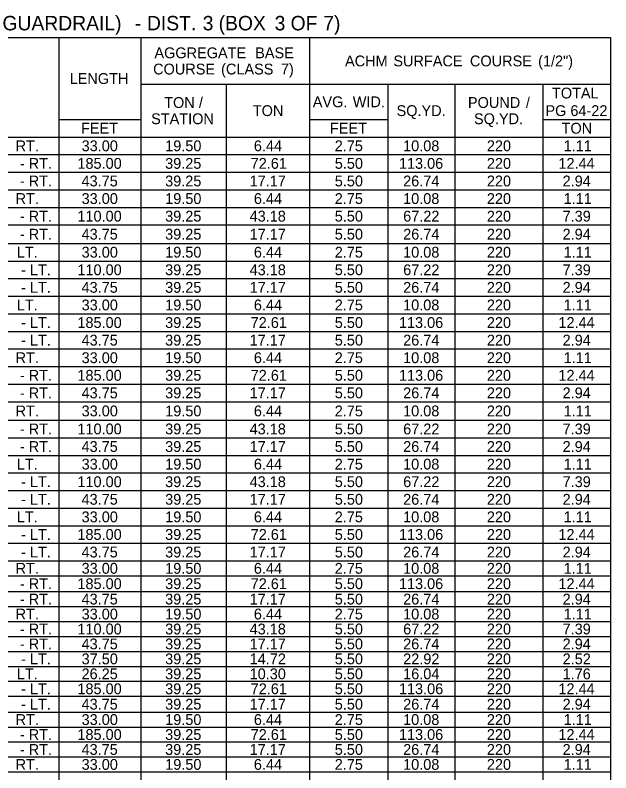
# Model space of a CAD drawing. Extents: x 544250 to 1930787, y -1948365 to 596640.
# Drawn here: x 557907.2 to 558237.3, y -1946469.8 to -1946049.7 of the extents above; entities that cross this region are included whole.
import ezdxf

# ---------------------------------------------------------------- set-up
doc = ezdxf.new("R2010")
doc.units = 0
doc.layers.add('Default', color=7, linetype='Continuous')

msp = doc.modelspace()

# ---------------------------------------------------------------- linework, layer by layer
at = {"layer": 'Default'}
for p, q in [((557554.29, -1946062.17), (558237.27, -1946062.17)), ((557931.61, -1946827.55), (557931.61, -1946062.17)), ((557976.95, -1946827.55), (557976.95, -1946062.17)), ((558070.55, -1946838.27), (558070.55, -1946062.17)), ((558237.27, -1946838.27), (558237.27, -1946062.17)), ((557976.95, -1946088.01), (558237.27, -1946088.01)), ((558024.24, -1946838.27), (558024.24, -1946088.01)), ((558113.94, -1946088.01), (558150.99, -1946088.01)), ((558113.94, -1946838.27), (558113.94, -1946088.01)), ((558150.99, -1946838.27), (558150.99, -1946088.01)), ((558199.74, -1946838.27), (558199.74, -1946088.01)), ((557931.61, -1946107.51), (557976.95, -1946107.51)), ((557976.95, -1946117.26), (557976.95, -1946107.51)), ((558070.55, -1946107.51), (558113.94, -1946107.51)), ((558070.55, -1946117.26), (558070.55, -1946107.51)), ((558113.94, -1946117.26), (558113.94, -1946107.51)), ((558199.74, -1946107.51), (558237.27, -1946107.51)), ((557554.29, -1946117.26), (558237.27, -1946117.26)), ((557976.95, -1946117.26), (558113.94, -1946117.26)), ((558113.94, -1946117.26), (558237.27, -1946117.26)), ((557760.5, -1946127.01), (558237.27, -1946127.01)), ((557760.5, -1946136.76), (558237.27, -1946136.76)), ((557760.5, -1946146.51), (558237.27, -1946146.51)), ((557760.5, -1946156.26), (558237.27, -1946156.26)), ((557760.5, -1946166.01), (558237.27, -1946166.01)), ((557760.5, -1946176.25), (558237.27, -1946176.25)), ((557760.5, -1946186), (558237.27, -1946186)), ((557760.5, -1946195.75), (558237.27, -1946195.75)), ((557760.5, -1946205.5), (558237.27, -1946205.5)), ((557760.5, -1946215.25), (558237.27, -1946215.25)), ((557760.5, -1946225), (558237.27, -1946225)), ((557554.29, -1946234.75), (558237.27, -1946234.75)), ((557760.5, -1946244.5), (558237.27, -1946244.5)), ((557760.5, -1946254.25), (558237.27, -1946254.25)), ((557760.5, -1946264), (558237.27, -1946264)), ((557760.5, -1946274.24), (558237.27, -1946274.24)), ((557760.5, -1946283.99), (558237.27, -1946283.99)), ((557760.5, -1946293.74), (558237.27, -1946293.74)), ((557760.5, -1946303.49), (558237.27, -1946303.49)), ((557760.5, -1946313.24), (558237.27, -1946313.24)), ((557760.5, -1946322.99), (558237.27, -1946322.99)), ((557760.5, -1946332.74), (558237.27, -1946332.74)), ((557760.5, -1946342.49), (558237.27, -1946342.49)), ((557554.29, -1946352.24), (558237.27, -1946352.24)), ((557760.5, -1946360.52), (558237.27, -1946360.52)), ((557760.5, -1946369.3), (558237.27, -1946369.3)), ((557760.5, -1946377.59), (558237.27, -1946377.59)), ((557760.5, -1946385.87), (558237.27, -1946385.87)), ((557760.5, -1946394.16), (558237.27, -1946394.16)), ((557760.5, -1946402.45), (558237.27, -1946402.45)), ((557760.5, -1946410.74), (558237.27, -1946410.74)), ((557760.5, -1946419.02), (558237.27, -1946419.02)), ((557760.5, -1946427.31), (558237.27, -1946427.31)), ((557554.29, -1946436.09), (558237.27, -1946436.09)), ((557760.5, -1946444.37), (558237.27, -1946444.37)), ((557760.5, -1946452.66), (558237.27, -1946452.66)), ((557760.5, -1946460.95), (558237.27, -1946460.95)), ((557760.5, -1946469.24), (558237.27, -1946469.24))]:
    msp.add_line(p, q, dxfattribs=at)

# ---------------------------------------------------------------- texts
for s, height, p in [(' GUARDRAIL)', 8, (557897.16, -1946058.13)), (' DIST.', 8, (557977.22, -1946058.13)), (' 3', 8, (558008.12, -1946058.13)), (' (BOX', 8, (558016.95, -1946058.13)), (' 3', 8, (558047.99, -1946058.13)), (' OF', 8, (558056.83, -1946058.13)), (' 7)', 8, (558074.94, -1946058.13)), (' -', 8, (557970.47, -1946058.13)), ('AGGREGATE', 6, (557984.34, -1946073.59)), (' BASE', 6, (558037.96, -1946073.59)), ('ACHM', 6, (558089.98, -1946078.09)), (' SURFACE', 6, (558114.53, -1946078.09)), (' COURSE', 6, (558156.97, -1946078.09)), (' (1/2")', 6, (558194.75, -1946078.09)), ('COURSE', 6, (557983.62, -1946082.59)), (' (CLASS', 6, (558019.08, -1946082.59)), (' 7)', 6, (558052.2, -1946082.59)), ('LENGTH', 6, (557937.37, -1946087.84)), ('TOTAL', 6, (558204.66, -1946095.89)), ('TON', 6, (557989.75, -1946101.14)), (' /', 6, (558006.77, -1946101.14)), ('AVG.', 6, (558072.1, -1946100.76)), (' WID.', 6, (558092.02, -1946100.76)), ('POUND', 6, (558158.1, -1946101.14)), (' /', 6, (558187.96, -1946101.14)), ('TON', 6, (558038.88, -1946105.64)), ('SQ.YD.', 6, (558118.54, -1946105.64)), ('PG', 6, (558201.03, -1946105.64)), (' 64-22', 6, (558212.64, -1946105.64)), ('STATION', 6, (557982.53, -1946110.14)), ('SQ.YD.', 6, (558161.44, -1946110.14)), ('FEET', 6, (557943.65, -1946115.39)), ('FEET', 6, (558081.61, -1946115.39)), ('TON', 6, (558209.99, -1946115.39)), (' RT.', 6, (557905.19, -1946125.14)), ('33.00', 6, (557944, -1946125.14)), ('19.50', 6, (557990.31, -1946125.14)), ('6.44', 6, (558039.44, -1946125.14)), ('2.75', 6, (558084.26, -1946125.14)), ('10.08', 6, (558122.16, -1946125.14)), ('220', 6, (558168.57, -1946125.14)), ('1.11', 6, (558211.12, -1946125.14)), (' RT.', 6, (557912.43, -1946134.89)), ('185.00', 6, (557941.67, -1946134.89)), ('39.25', 6, (557990.28, -1946134.89)), ('72.61', 6, (558037.68, -1946134.89)), ('5.50', 6, (558084.29, -1946134.89)), ('113.06', 6, (558119.84, -1946134.89)), ('220', 6, (558168.57, -1946134.89)), ('12.44', 6, (558208.22, -1946134.89)), (' -', 6, (557907.57, -1946134.89)), (' RT.', 6, (557912.43, -1946144.64)), ('43.75', 6, (557943.96, -1946144.64)), ('39.25', 6, (557990.28, -1946144.64)), ('17.17', 6, (558037.1, -1946144.64)), ('5.50', 6, (558084.29, -1946144.64)), ('26.74', 6, (558122.18, -1946144.64)), ('220', 6, (558168.57, -1946144.64)), ('2.94', 6, (558210.55, -1946144.64)), (' -', 6, (557907.57, -1946144.64)), (' RT.', 6, (557905.19, -1946154.39)), ('33.00', 6, (557944, -1946154.39)), ('19.50', 6, (557990.31, -1946154.39)), ('6.44', 6, (558039.44, -1946154.39)), ('2.75', 6, (558084.26, -1946154.39)), ('10.08', 6, (558122.16, -1946154.39)), ('220', 6, (558168.57, -1946154.39)), ('1.11', 6, (558211.12, -1946154.39)), (' RT.', 6, (557912.43, -1946164.14)), ('110.00', 6, (557941.67, -1946164.14)), ('39.25', 6, (557990.28, -1946164.14)), ('43.18', 6, (558037.09, -1946164.14)), ('5.50', 6, (558084.29, -1946164.14)), ('67.22', 6, (558122.2, -1946164.14)), ('220', 6, (558168.57, -1946164.14)), ('7.39', 6, (558210.54, -1946164.14)), (' -', 6, (557907.57, -1946164.14)), ('43.75', 6, (557943.96, -1946174.13)), ('39.25', 6, (557990.28, -1946174.13)), ('5.50', 6, (558084.29, -1946174.13)), ('26.74', 6, (558122.18, -1946174.13)), ('220', 6, (558168.57, -1946174.13)), ('2.94', 6, (558210.55, -1946174.13)), (' -', 6, (557907.57, -1946174.13)), (' RT.', 6, (557912.43, -1946174.13)), ('17.17', 6, (558037.1, -1946174.13)), (' LT.', 6, (557905.89, -1946184.12)), ('33.00', 6, (557944, -1946184.12)), ('19.50', 6, (557990.31, -1946184.12)), ('6.44', 6, (558039.44, -1946184.12)), ('2.75', 6, (558084.26, -1946184.12)), ('10.08', 6, (558122.16, -1946184.12)), ('220', 6, (558168.57, -1946184.12)), ('1.11', 6, (558211.12, -1946184.12)), (' LT.', 6, (557913.13, -1946193.87)), ('110.00', 6, (557941.67, -1946193.87)), ('39.25', 6, (557990.28, -1946193.87)), ('43.18', 6, (558037.09, -1946193.87)), ('5.50', 6, (558084.29, -1946193.87)), ('67.22', 6, (558122.2, -1946193.87)), ('220', 6, (558168.57, -1946193.87)), ('7.39', 6, (558210.54, -1946193.87)), (' -', 6, (557908.27, -1946193.87)), (' -', 6, (557908.27, -1946203.62)), (' LT.', 6, (557913.13, -1946203.62)), ('43.75', 6, (557943.96, -1946203.62)), ('39.25', 6, (557990.28, -1946203.62)), ('17.17', 6, (558037.1, -1946203.62)), ('5.50', 6, (558084.29, -1946203.62)), ('26.74', 6, (558122.18, -1946203.62)), ('220', 6, (558168.57, -1946203.62)), ('2.94', 6, (558210.55, -1946203.62)), (' LT.', 6, (557905.89, -1946213.37)), ('33.00', 6, (557944, -1946213.37)), ('19.50', 6, (557990.31, -1946213.37)), ('6.44', 6, (558039.44, -1946213.37)), ('2.75', 6, (558084.26, -1946213.37)), ('10.08', 6, (558122.16, -1946213.37)), ('220', 6, (558168.57, -1946213.37)), ('1.11', 6, (558211.12, -1946213.37)), (' LT.', 6, (557913.13, -1946223.12)), ('185.00', 6, (557941.67, -1946223.12)), ('39.25', 6, (557990.28, -1946223.12)), ('72.61', 6, (558037.68, -1946223.12)), ('5.50', 6, (558084.29, -1946223.12)), ('113.06', 6, (558119.84, -1946223.12)), ('220', 6, (558168.57, -1946223.12)), ('12.44', 6, (558208.22, -1946223.12)), (' -', 6, (557908.27, -1946223.12)), (' LT.', 6, (557913.13, -1946232.87)), ('43.75', 6, (557943.96, -1946232.87)), ('39.25', 6, (557990.28, -1946232.87)), ('17.17', 6, (558037.1, -1946232.87)), ('5.50', 6, (558084.29, -1946232.87)), ('26.74', 6, (558122.18, -1946232.87)), ('220', 6, (558168.57, -1946232.87)), ('2.94', 6, (558210.55, -1946232.87)), (' -', 6, (557908.27, -1946232.87)), (' RT.', 6, (557905.19, -1946242.62)), ('33.00', 6, (557944, -1946242.62)), ('19.50', 6, (557990.31, -1946242.62)), ('6.44', 6, (558039.44, -1946242.62)), ('2.75', 6, (558084.26, -1946242.62)), ('10.08', 6, (558122.16, -1946242.62)), ('220', 6, (558168.57, -1946242.62)), ('1.11', 6, (558211.12, -1946242.62)), (' RT.', 6, (557912.43, -1946252.37)), ('185.00', 6, (557941.67, -1946252.37)), ('39.25', 6, (557990.28, -1946252.37)), ('72.61', 6, (558037.68, -1946252.37)), ('5.50', 6, (558084.29, -1946252.37)), ('113.06', 6, (558119.84, -1946252.37)), ('220', 6, (558168.57, -1946252.37)), ('12.44', 6, (558208.22, -1946252.37)), (' -', 6, (557907.57, -1946252.37)), (' RT.', 6, (557912.43, -1946262.12)), ('43.75', 6, (557943.96, -1946262.12)), ('39.25', 6, (557990.28, -1946262.12)), ('17.17', 6, (558037.1, -1946262.12)), ('5.50', 6, (558084.29, -1946262.12)), ('26.74', 6, (558122.18, -1946262.12)), ('220', 6, (558168.57, -1946262.12)), ('2.94', 6, (558210.55, -1946262.12)), (' -', 6, (557907.57, -1946262.12)), (' RT.', 6, (557905.19, -1946272.12)), ('33.00', 6, (557944, -1946272.12)), ('19.50', 6, (557990.31, -1946272.12)), ('6.44', 6, (558039.44, -1946272.12)), ('2.75', 6, (558084.26, -1946272.12)), ('10.08', 6, (558122.16, -1946272.12)), ('220', 6, (558168.57, -1946272.12)), ('1.11', 6, (558211.12, -1946272.12)), (' RT.', 6, (557912.43, -1946282.11)), ('110.00', 6, (557941.67, -1946282.11)), ('39.25', 6, (557990.28, -1946282.11)), ('43.18', 6, (558037.09, -1946282.11)), ('5.50', 6, (558084.29, -1946282.11)), ('67.22', 6, (558122.2, -1946282.11)), ('220', 6, (558168.57, -1946282.11)), ('7.39', 6, (558210.54, -1946282.11)), (' -', 6, (557907.57, -1946282.11)), (' -', 6, (557907.57, -1946291.86)), (' RT.', 6, (557912.43, -1946291.86)), ('43.75', 6, (557943.96, -1946291.86)), ('39.25', 6, (557990.28, -1946291.86)), ('17.17', 6, (558037.1, -1946291.86)), ('5.50', 6, (558084.29, -1946291.86)), ('26.74', 6, (558122.18, -1946291.86)), ('220', 6, (558168.57, -1946291.86)), ('2.94', 6, (558210.55, -1946291.86)), (' LT.', 6, (557905.89, -1946301.61)), ('33.00', 6, (557944, -1946301.61)), ('19.50', 6, (557990.31, -1946301.61)), ('6.44', 6, (558039.44, -1946301.61)), ('2.75', 6, (558084.26, -1946301.61)), ('10.08', 6, (558122.16, -1946301.61)), ('220', 6, (558168.57, -1946301.61)), ('1.11', 6, (558211.12, -1946301.61)), (' LT.', 6, (557913.13, -1946311.36)), ('110.00', 6, (557941.67, -1946311.36)), ('39.25', 6, (557990.28, -1946311.36)), ('43.18', 6, (558037.09, -1946311.36)), ('5.50', 6, (558084.29, -1946311.36)), ('67.22', 6, (558122.2, -1946311.36)), ('220', 6, (558168.57, -1946311.36)), ('7.39', 6, (558210.54, -1946311.36)), (' -', 6, (557908.27, -1946311.36)), (' LT.', 6, (557913.13, -1946321.11)), ('43.75', 6, (557943.96, -1946321.11)), ('39.25', 6, (557990.28, -1946321.11)), ('17.17', 6, (558037.1, -1946321.11)), ('5.50', 6, (558084.29, -1946321.11)), ('26.74', 6, (558122.18, -1946321.11)), ('220', 6, (558168.57, -1946321.11)), ('2.94', 6, (558210.55, -1946321.11)), (' -', 6, (557908.27, -1946321.11)), (' LT.', 6, (557905.89, -1946330.86)), ('33.00', 6, (557944, -1946330.86)), ('19.50', 6, (557990.31, -1946330.86)), ('6.44', 6, (558039.44, -1946330.86)), ('2.75', 6, (558084.26, -1946330.86)), ('10.08', 6, (558122.16, -1946330.86)), ('220', 6, (558168.57, -1946330.86)), ('1.11', 6, (558211.12, -1946330.86)), (' LT.', 6, (557913.13, -1946340.61)), ('185.00', 6, (557941.67, -1946340.61)), ('39.25', 6, (557990.28, -1946340.61)), ('72.61', 6, (558037.68, -1946340.61)), ('5.50', 6, (558084.29, -1946340.61)), ('113.06', 6, (558119.84, -1946340.61)), ('220', 6, (558168.57, -1946340.61)), ('12.44', 6, (558208.22, -1946340.61)), (' -', 6, (557908.27, -1946340.61)), (' LT.', 6, (557913.13, -1946350.36)), ('43.75', 6, (557943.96, -1946350.36)), ('39.25', 6, (557990.28, -1946350.36)), ('17.17', 6, (558037.1, -1946350.36)), ('5.50', 6, (558084.29, -1946350.36)), ('26.74', 6, (558122.18, -1946350.36)), ('220', 6, (558168.57, -1946350.36)), ('2.94', 6, (558210.55, -1946350.36)), (' -', 6, (557908.27, -1946350.36)), (' RT.', 6, (557905.19, -1946359.38)), ('33.00', 6, (557944, -1946359.38)), ('19.50', 6, (557990.31, -1946359.38)), ('6.44', 6, (558039.44, -1946359.38)), ('2.75', 6, (558084.26, -1946359.38)), ('10.08', 6, (558122.16, -1946359.38)), ('220', 6, (558168.57, -1946359.38)), ('1.11', 6, (558211.12, -1946359.38)), (' -', 6, (557907.57, -1946367.91)), (' RT.', 6, (557912.43, -1946367.91)), ('185.00', 6, (557941.67, -1946367.91)), ('39.25', 6, (557990.28, -1946367.91)), ('72.61', 6, (558037.68, -1946367.91)), ('5.50', 6, (558084.29, -1946367.91)), ('113.06', 6, (558119.84, -1946367.91)), ('220', 6, (558168.57, -1946367.91)), ('12.44', 6, (558208.22, -1946367.91)), (' -', 6, (557907.57, -1946376.44)), (' RT.', 6, (557912.43, -1946376.44)), ('43.75', 6, (557943.96, -1946376.44)), ('39.25', 6, (557990.28, -1946376.44)), ('17.17', 6, (558037.1, -1946376.44)), ('5.50', 6, (558084.29, -1946376.44)), ('26.74', 6, (558122.18, -1946376.44)), ('220', 6, (558168.57, -1946376.44)), ('2.94', 6, (558210.55, -1946376.44)), (' RT.', 6, (557905.19, -1946384.73)), ('33.00', 6, (557944, -1946384.73)), ('19.50', 6, (557990.31, -1946384.73)), ('6.44', 6, (558039.44, -1946384.73)), ('2.75', 6, (558084.26, -1946384.73)), ('10.08', 6, (558122.16, -1946384.73)), ('220', 6, (558168.57, -1946384.73)), ('1.11', 6, (558211.12, -1946384.73)), (' -', 6, (557907.57, -1946393.02)), (' RT.', 6, (557912.43, -1946393.02)), ('110.00', 6, (557941.67, -1946393.02)), ('39.25', 6, (557990.28, -1946393.02)), ('43.18', 6, (558037.09, -1946393.02)), ('5.50', 6, (558084.29, -1946393.02)), ('67.22', 6, (558122.2, -1946393.02)), ('220', 6, (558168.57, -1946393.02)), ('7.39', 6, (558210.54, -1946393.02)), (' -', 6, (557907.57, -1946401.3)), (' RT.', 6, (557912.43, -1946401.3)), ('43.75', 6, (557943.96, -1946401.3)), ('39.25', 6, (557990.28, -1946401.3)), ('17.17', 6, (558037.1, -1946401.3)), ('5.50', 6, (558084.29, -1946401.3)), ('26.74', 6, (558122.18, -1946401.3)), ('220', 6, (558168.57, -1946401.3)), ('2.94', 6, (558210.55, -1946401.3)), (' -', 6, (557908.27, -1946409.59)), (' LT.', 6, (557913.13, -1946409.59)), ('37.50', 6, (557944, -1946409.59)), ('39.25', 6, (557990.28, -1946409.59)), ('14.72', 6, (558037.13, -1946409.59)), ('5.50', 6, (558084.29, -1946409.59)), ('22.92', 6, (558122.2, -1946409.59)), ('220', 6, (558168.57, -1946409.59)), ('2.52', 6, (558210.57, -1946409.59)), (' LT.', 6, (557905.89, -1946417.88)), ('26.25', 6, (557943.96, -1946417.88)), ('39.25', 6, (557990.28, -1946417.88)), ('10.30', 6, (558037.11, -1946417.88)), ('5.50', 6, (558084.29, -1946417.88)), ('16.04', 6, (558122.18, -1946417.88)), ('220', 6, (558168.57, -1946417.88)), ('1.76', 6, (558210.54, -1946417.88)), ('185.00', 6, (557941.67, -1946426.17)), ('39.25', 6, (557990.28, -1946426.17)), ('72.61', 6, (558037.68, -1946426.17)), ('5.50', 6, (558084.29, -1946426.17)), ('113.06', 6, (558119.84, -1946426.17)), ('220', 6, (558168.57, -1946426.17)), ('12.44', 6, (558208.22, -1946426.17)), (' -', 6, (557908.27, -1946426.17)), (' LT.', 6, (557913.13, -1946426.17)), (' -', 6, (557908.27, -1946434.7)), (' LT.', 6, (557913.13, -1946434.7)), ('43.75', 6, (557943.96, -1946434.7)), ('39.25', 6, (557990.28, -1946434.7)), ('17.17', 6, (558037.1, -1946434.7)), ('5.50', 6, (558084.29, -1946434.7)), ('26.74', 6, (558122.18, -1946434.7)), ('220', 6, (558168.57, -1946434.7)), ('2.94', 6, (558210.55, -1946434.7)), (' RT.', 6, (557905.19, -1946443.23)), ('33.00', 6, (557944, -1946443.23)), ('19.50', 6, (557990.31, -1946443.23)), ('6.44', 6, (558039.44, -1946443.23)), ('2.75', 6, (558084.26, -1946443.23)), ('10.08', 6, (558122.16, -1946443.23)), ('220', 6, (558168.57, -1946443.23)), ('1.11', 6, (558211.12, -1946443.23)), (' -', 6, (557907.57, -1946451.52)), (' RT.', 6, (557912.43, -1946451.52)), ('185.00', 6, (557941.67, -1946451.52)), ('39.25', 6, (557990.28, -1946451.52)), ('72.61', 6, (558037.68, -1946451.52)), ('5.50', 6, (558084.29, -1946451.52)), ('113.06', 6, (558119.84, -1946451.52)), ('220', 6, (558168.57, -1946451.52)), ('12.44', 6, (558208.22, -1946451.52)), ('43.75', 6, (557943.96, -1946459.8)), ('39.25', 6, (557990.28, -1946459.8)), ('5.50', 6, (558084.29, -1946459.8)), ('26.74', 6, (558122.18, -1946459.8)), ('220', 6, (558168.57, -1946459.8)), ('2.94', 6, (558210.55, -1946459.8)), (' -', 6, (557907.57, -1946459.8)), (' RT.', 6, (557912.43, -1946459.8)), ('17.17', 6, (558037.1, -1946459.8)), (' RT.', 6, (557905.19, -1946468.09)), ('33.00', 6, (557944, -1946468.09)), ('19.50', 6, (557990.31, -1946468.09)), ('6.44', 6, (558039.44, -1946468.09)), ('2.75', 6, (558084.26, -1946468.09)), ('10.08', 6, (558122.16, -1946468.09)), ('220', 6, (558168.57, -1946468.09)), ('1.11', 6, (558211.12, -1946468.09))]:
    msp.add_text(s, height=height, dxfattribs=at).set_placement(p)

doc.saveas('drawing.dxf')
